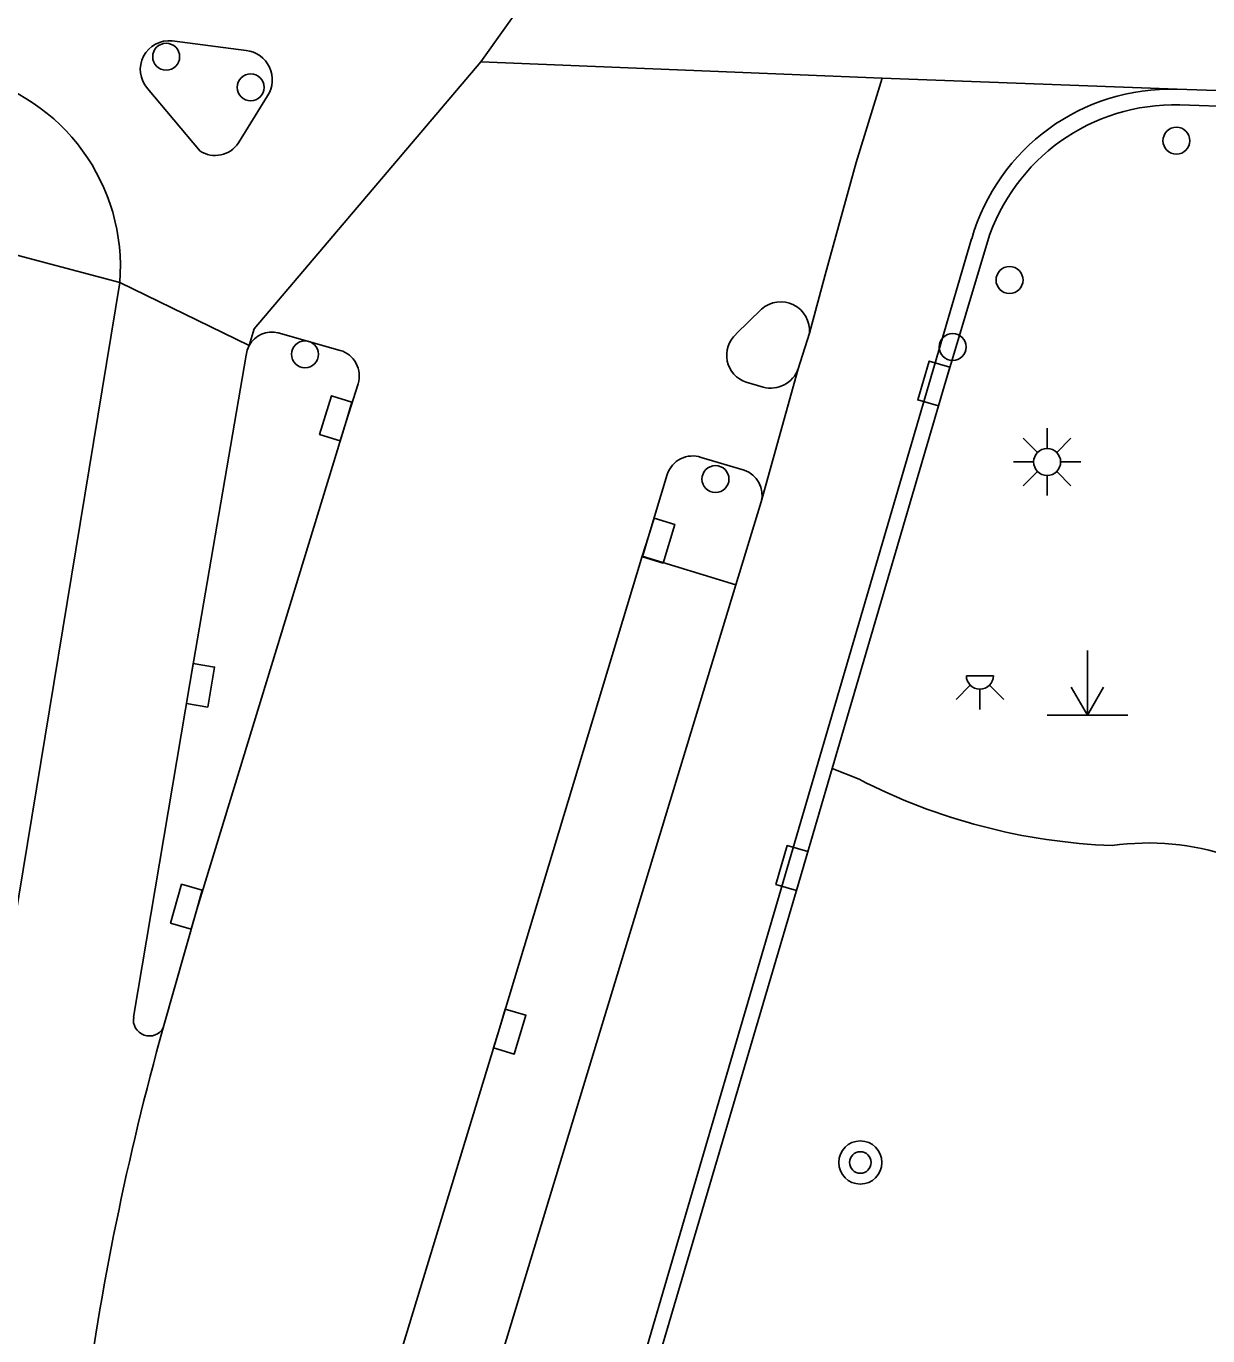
# Model space of a CAD drawing. Extents: x 132998 to 136004, y 396998 to 398512.
# Drawn here: x 133500.75 to 133522.66, y 397594.13 to 397618.41 of the extents above; entities that cross this region are included whole.
import ezdxf

# ---------------------------------------------------------------- set-up
doc = ezdxf.new("R2010")
doc.units = 0
for name, color, linetype in [('gg-knt-onverhard', 7, 'Continuous'), ('gg-knt-verharding', 7, 'Continuous'), ('gg-knt-verharding nz', 7, 'Continuous'), ('gt-grn-weggrens', 7, 'Continuous'), ('gt-symb-boom', 7, 'Continuous'), ('gt-symb-drukknoppaal', 7, 'Continuous'), ('gt-symb-kolk', 7, 'Continuous'), ('gt-symb-lichtmast', 7, 'Continuous'), ('gt-symb-lichtpunt', 7, 'Continuous'), ('gt-symb-markant object', 7, 'Continuous'), ('gt-symb-verkeersregelinstallatiepaal', 7, 'Continuous')]:
    doc.layers.add(name, color=color, linetype=linetype)

# ---------------------------------------------------------------- blocks, each defined once
blk = doc.blocks.new('gt0-VIPAAL')
at = {"layer": 'gt-symb-verkeersregelinstallatiepaal'}
blk.add_circle((0, 0), 0.25, dxfattribs=at)
blk = doc.blocks.new('gt0-DPAAL')
at = {"layer": 'gt-symb-drukknoppaal'}
blk.add_circle((0, 0), 0.25, dxfattribs=at)
blk = doc.blocks.new('gt0-KOLK')
at = {"layer": 'gt-symb-kolk'}
blk.add_lwpolyline([(0, 0), (0.375, 0), (0.375, 0.4), (-0.375, 0.4), (-0.375, 0), (0, 0)], dxfattribs=at)
blk = doc.blocks.new('gt0-LPUNT')
at = {"layer": 'gt-symb-lichtpunt'}
for p, q in [((0, 0), (-0.25, 0)), ((0, 0), (0.25, 0)), ((-0.177, -0.177), (-0.442, -0.442)), ((0.442, -0.442), (0.177, -0.177)), ((0, -0.25), (0, -0.625))]:
    blk.add_line(p, q, dxfattribs=at)
blk.add_arc((0, 0), 0.25, 180, 0, dxfattribs=at)
blk = doc.blocks.new('gt0-LMAST')
at = {"layer": 'gt-symb-lichtmast'}
for p, q in [((-0.005, 0.246), (-0.005, 0.621)), ((-0.182, 0.173), (-0.447, 0.438)), ((0.172, 0.173), (0.437, 0.438)), ((-0.255, -0.004), (-0.63, -0.004)), ((-0.182, -0.181), (-0.447, -0.446)), ((0.437, -0.446), (0.172, -0.181)), ((0.245, -0.004), (0.62, -0.004)), ((-0.005, -0.254), (-0.005, -0.629))]:
    blk.add_line(p, q, dxfattribs=at)
blk.add_circle((-0.005, -0.004), 0.25, dxfattribs=at)
blk = doc.blocks.new('gt0-MARKOB')
at = {"layer": 'gt-symb-markant object'}
for p, q in [((0, 0), (0, 1.2)), ((0, 0), (-0.3, 0.52)), ((0, 0), (0.3, 0.52)), ((-0.75, 0), (0.75, 0))]:
    blk.add_line(p, q, dxfattribs=at)
blk = doc.blocks.new('gt0-BOOM')
at = {"layer": 'gt-symb-boom'}
for radius in [0.4, 0.2]:
    blk.add_circle((0, 0), radius, dxfattribs=at)

msp = doc.modelspace()

# ---------------------------------------------------------------- linework, layer by layer
at = {"layer": 'gg-knt-onverhard'}
msp.add_line((133515.695, 397604.652), (133516.192, 397604.45), dxfattribs=at)
for centre, radius, start, end in [((133521.3, 397614.389), 11.175, 242.7989, 267.8499), ((133521.551, 397598.536), 4.733, 44.365, 98.1388)]:
    msp.add_arc(centre, radius, start, end, dxfattribs=at)
at = {"layer": 'gg-knt-verharding'}
for p, q in [((133504.832, 397617.961), (133503.459, 397618.138)), ((133503, 397617.256), (133503.975, 397616.096)), ((133504.689, 397616.246), (133505.226, 397617.119)), ((133524.739, 397616.858), (133522.135, 397616.953)), ((133518.279, 397614.467), (133509.811, 397585.572)), ((133502.488, 397613.658), (133498.906, 397591.928)), ((133514.382, 397613.165), (133513.916, 397612.705)), ((133506.575, 397612.4), (133505.426, 397612.727)), ((133515.065, 397612.061), (133515.271, 397612.72)), ((133514.1, 397611.811), (133514.413, 397611.718)), ((133514.062, 397610.183), (133513.265, 397610.418)), ((133513.907, 397608.057), (133514.379, 397609.592)), ((133512.172, 397608.584), (133513.907, 397608.057)), ((133513.907, 397608.057), (133508.407, 397589.967))]:
    msp.add_line(p, q, dxfattribs=at)
for points in [[(133539.639, 397616.599), (133527.339, 397617.065), (133522.089, 397617.243)], [(133518.57, 397614.411), (133517.77, 397611.731), (133515.695, 397604.652)], [(133504.884, 397612.49), (133504.847, 397612.404), (133504.828, 397612.312)], [(133502.744, 397600.039), (133503.787, 397606.226), (133504.828, 397612.312)], [(133503.294, 397599.844), (133503.915, 397602.033), (133506.682, 397611.084), (133506.905, 397611.784)], [(133512.635, 397610.101), (133512.284, 397608.931), (133512.172, 397608.584)], [(133512.172, 397608.584), (133509.524, 397599.832), (133507.065, 397591.759), (133506.713, 397590.527)], [(133515.695, 397604.652), (133515.139, 397602.749), (133512.324, 397593.204), (133511.873, 397591.7)]]:
    msp.add_lwpolyline(points, dxfattribs=at)
for centre, radius, start, end in [((133503.401, 397617.608), 0.533, 83.7814, 221.233), ((133504.765, 397617.417), 0.548, 327.1427, 83.0102), ((133498.836, 397613.947), 3.663, 355.4796, 76.6494), ((133521.969, 397613.406), 3.839, 88.2046, 163.9502), ((133522.04, 397613.315), 3.639, 88.5112, 162.4699), ((133504.255, 397616.537), 0.522, 237.5683, 326.1605), ((133514.739, 397612.767), 0.534, 354.9298, 131.8885), ((133505.306, 397612.263), 0.479, 75.5315, 151.705), ((133514.262, 397612.31), 0.525, 131.2422, 252.0178), ((133506.434, 397611.928), 0.493, 342.9879, 73.3692), ((133514.548, 397612.252), 0.551, 255.7534, 339.742), ((133513.106, 397609.95), 0.494, 71.1647, 162.2561), ((133513.897, 397609.714), 0.498, 345.8357, 70.5807), ((133503.035, 397599.986), 0.295, 169.5787, 331.3778), ((133554.306, 397585.613), 52.96, 164.4119, 172.4764)]:
    msp.add_arc(centre, radius, start, end, dxfattribs=at)
at = {"layer": 'gg-knt-verharding nz'}
for p, q in [((133509.178, 397617.751), (133516.62, 397617.448)), ((133515.065, 397612.061), (133514.379, 397609.592))]:
    msp.add_line(p, q, dxfattribs=at)
for points in [[(133504.884, 397612.49), (133504.98, 397612.798), (133509.178, 397617.751)], [(133516.62, 397617.448), (133516.141, 397615.884), (133515.561, 397613.799), (133515.271, 397612.72)]]:
    msp.add_lwpolyline(points, dxfattribs=at)
at = {"layer": 'gt-grn-weggrens'}
for p, q in [((133509.178, 397617.751), (133510.255, 397619.256)), ((133522.089, 397617.243), (133516.62, 397617.448)), ((133500.13, 397614.283), (133502.488, 397613.658)), ((133504.884, 397612.49), (133502.488, 397613.658))]:
    msp.add_line(p, q, dxfattribs=at)

# ---------------------------------------------------------------- block references
at = {"layer": 'gt-symb-boom'}
msp.add_blockref('gt0-BOOM', (133516.215, 397597.346), dxfattribs=at)
at = {"layer": 'gt-symb-drukknoppaal'}
for p in [(133503.347, 397617.844), (133517.927, 397612.464)]:
    msp.add_blockref('gt0-DPAAL', p, dxfattribs=at)
at = {"layer": 'gt-symb-kolk'}
for p, rotation in [((133517.77, 397611.731), 73.57129396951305), ((133506.682, 397611.084), 72.9993157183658), ((133512.284, 397608.931), -106.66368944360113), ((133503.787, 397606.226), -99.56713306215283), ((133515.139, 397602.749), 73.57129396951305), ((133503.915, 397602.033), 74.15880634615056), ((133509.524, 397599.832), -106.83218801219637)]:
    msp.add_blockref('gt0-KOLK', p, dxfattribs=dict(at, rotation=rotation))
at = {"layer": 'gt-symb-lichtmast'}
msp.add_blockref('gt0-LMAST', (133519.683, 397610.337), dxfattribs=at)
at = {"layer": 'gt-symb-lichtpunt'}
msp.add_blockref('gt0-LPUNT', (133518.431, 397606.369), dxfattribs=at)
at = {"layer": 'gt-symb-markant object'}
msp.add_blockref('gt0-MARKOB', (133520.426, 397605.636), dxfattribs=at)
at = {"layer": 'gt-symb-verkeersregelinstallatiepaal'}
for p in [(133504.915, 397617.277), (133522.075, 397616.288), (133518.981, 397613.705), (133505.92, 397612.329), (133513.53, 397610.015)]:
    msp.add_blockref('gt0-VIPAAL', p, dxfattribs=at)

doc.saveas('drawing.dxf')
